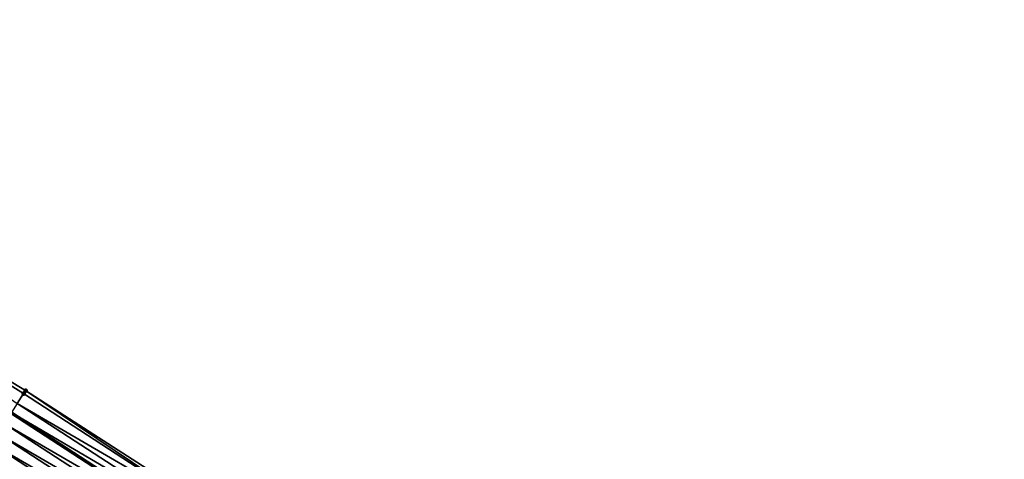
# Model space of a CAD drawing. Header units: feet. Extents: x 2017353 to 2024169, y 808050 to 818690.
# Tile 259 of 305: x 2021912 to 2021995, y 814706 to 814743. Entities that reach past the tile are written whole.
import ezdxf

# ---------------------------------------------------------------- set-up
doc = ezdxf.new("R2010")
doc.units = ezdxf.units.FT
doc.header["$MEASUREMENT"] = 0
for name, color, linetype, lineweight in [('EP_Travel Lane', 172, 'Continuous', 53), ('SB-Road Shots', 141, 'Continuous', 100), ('SB-Road X-Section', 40, 'Continuous', 13)]:
    doc.layers.add(name, color=color, linetype=linetype, lineweight=lineweight)
doc.layers.add('I-77-MM15-17_SB-Surface-BORDER', color=7, linetype='Continuous')
doc.layers.add('I-77-MM15-17_SB-Surface-TIN', color=7, linetype='Continuous')

msp = doc.modelspace()

# ---------------------------------------------------------------- linework, layer by layer
at = {"layer": 'EP_Travel Lane'}
msp.add_polyline3d([(2021860.948227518, 814742.7095205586, 256.2100807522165), (2021877.70640577, 814731.8157783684, 256.910039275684), (2021894.464763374, 814720.9219195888, 257.6038000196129), (2021911.223545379, 814710.027784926, 258.2828985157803), (2021927.982103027, 814699.1337961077, 258.9697497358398), (2021944.741076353, 814688.239537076, 259.6422387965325), (2021961.499800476, 814677.3454400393, 260.3233353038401), (2021978.257871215, 814666.451767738, 261.0270084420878), (2021995.026210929, 814655.5683557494, 261.74579730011), (2022011.794004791, 814644.6896968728, 262.4509951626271), (2022028.561897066, 814633.8109741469, 263.1527180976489), (2022045.329913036, 814622.93217117, 263.8500747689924), (2022062.097186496, 814612.0538499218, 264.57364104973), (2022078.865043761, 814601.1751499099, 265.2765987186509)], dxfattribs=at)
at = {"layer": 'I-77-MM15-17_SB-Surface-BORDER', "color": 3, "linetype": 'Continuous', "lineweight": -3}
msp.add_polyline3d([(2021861.261463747, 814743.1919134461, 256.2184843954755), (2021878.427498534, 814732.9264164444, 256.9315051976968), (2021895.305228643, 814722.2158733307, 257.6202355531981), (2021912.425129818, 814711.8778614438, 258.308844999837), (2021929.22706991, 814701.0504630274, 258.9933896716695), (2021945.949390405, 814690.099516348, 259.6610870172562), (2021962.679014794, 814679.160783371, 260.3442206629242), (2021979.48793802, 814668.3455343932, 261.0509792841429), (2021996.264365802, 814657.4733759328, 261.7676564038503), (2022013.020334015, 814646.576931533, 262.4792551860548), (2022029.733063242, 814635.6133276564, 263.1798830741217), (2022046.407118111, 814624.5896652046, 263.8708777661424), (2022063.024056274, 814613.4797978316, 264.5879015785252), (2022079.949997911, 814602.8449574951, 265.3038489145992)], dxfattribs=at)
at = {"layer": 'I-77-MM15-17_SB-Surface-TIN', "color": 128, "linetype": 'Continuous', "lineweight": -3}
for points in [[(2021911.711440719, 814710.7789770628, 258.29313262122), (2021912.256187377, 814711.6175777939, 258.3026171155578), (2021895.305228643, 814722.2158733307, 257.6202355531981)], [(2021912.256187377, 814711.6175777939, 258.3026171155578), (2021912.425129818, 814711.8778614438, 258.308844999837), (2021895.305228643, 814722.2158733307, 257.6202355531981)], [(2021929.014824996, 814700.7235301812, 258.9865979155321), (2021912.256187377, 814711.6175777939, 258.3026171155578), (2021911.711440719, 814710.7789770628, 258.29313262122)], [(2021929.014824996, 814700.7235301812, 258.9865979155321), (2021912.425129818, 814711.8778614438, 258.308844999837), (2021912.256187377, 814711.6175777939, 258.3026171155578)], [(2021929.014824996, 814700.7235301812, 258.9865979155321), (2021929.22706991, 814701.0504630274, 258.9933896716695), (2021912.425129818, 814711.8778614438, 258.308844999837)], [(2021928.470274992, 814699.8848016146, 258.9703188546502), (2021911.711440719, 814710.7789770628, 258.29313262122), (2021911.223545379, 814710.027784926, 258.2828985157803)], [(2021928.470274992, 814699.8848016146, 258.9703188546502), (2021929.014824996, 814700.7235301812, 258.9865979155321), (2021911.711440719, 814710.7789770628, 258.29313262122)], [(2021927.925272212, 814699.0463673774, 258.9696834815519), (2021911.166750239, 814709.9403398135, 258.2817071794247), (2021910.622366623, 814709.1015030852, 258.2596793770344)], [(2021911.166750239, 814709.9403398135, 258.2817071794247), (2021927.982103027, 814699.1337961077, 258.9697497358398), (2021911.223545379, 814710.027784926, 258.2828985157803)], [(2021927.925272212, 814699.0463673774, 258.9696834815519), (2021927.982103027, 814699.1337961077, 258.9697497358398), (2021911.166750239, 814709.9403398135, 258.2817071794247)], [(2021928.470274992, 814699.8848016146, 258.9703188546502), (2021911.223545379, 814710.027784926, 258.2828985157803), (2021927.982103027, 814699.1337961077, 258.9697497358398)], [(2021927.380828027, 814698.2075700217, 258.9497482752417), (2021910.622366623, 814709.1015030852, 258.2596793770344), (2021910.07824011, 814708.2624992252, 258.2287684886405)], [(2021927.380828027, 814698.2075700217, 258.9497482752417), (2021927.925272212, 814699.0463673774, 258.9696834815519), (2021910.622366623, 814709.1015030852, 258.2596793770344)], [(2021926.836663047, 814697.368591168, 258.9201663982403), (2021910.07824011, 814708.2624992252, 258.2287684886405), (2021909.534061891, 814707.4235289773, 258.1996440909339)], [(2021926.836663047, 814697.368591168, 258.9201663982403), (2021927.380828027, 814698.2075700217, 258.9497482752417), (2021910.07824011, 814708.2624992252, 258.2287684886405)], [(2021926.292509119, 814696.5296051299, 258.8902026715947), (2021909.534061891, 814707.4235289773, 258.1996440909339), (2021908.989873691, 814706.5845652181, 258.170864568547)], [(2021926.292509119, 814696.5296051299, 258.8902026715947), (2021926.836663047, 814697.368591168, 258.9201663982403), (2021909.534061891, 814707.4235289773, 258.1996440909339)], [(2021925.748233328, 814695.6906983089, 258.8644493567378), (2021908.989873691, 814706.5845652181, 258.170864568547), (2021908.445607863, 814705.7456519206, 258.1447670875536)], [(2021925.748233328, 814695.6906983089, 258.8644493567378), (2021926.292509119, 814696.5296051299, 258.8902026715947), (2021908.989873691, 814706.5845652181, 258.170864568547)]]:
    msp.add_3dface(points, dxfattribs=at)
at = {"layer": 'SB-Road Shots', "lineweight": 100}
for p in [(2021912.256187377, 814711.6175777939, 258.3026171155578), (2021912.425129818, 814711.8778614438, 258.308844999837)]:
    msp.add_point(p, dxfattribs=at)
at = {"layer": 'SB-Road X-Section', "extrusion": (0.8379231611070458, -0.5446967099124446, 0.03450029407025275), "elevation": 1250445.283079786, "flags": 128}
msp.add_lwpolyline([(1785057.664650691, -42907.96478109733), (1785057.354345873, -42907.97101269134), (1785056.354345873, -42907.98050283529), (1785055.354345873, -42907.99193508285), (1785054.354345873, -42908.01397600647), (1785053.354345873, -42908.04490530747), (1785052.354345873, -42908.0740470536), (1785051.354345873, -42908.10284371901), (1785050.354345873, -42908.1289567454), (1785049.354345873, -42908.15306031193), (1785048.354345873, -42908.17863198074), (1785047.354345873, -42908.20445977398), (1785046.354345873, -42908.22763778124), (1785045.354345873, -42908.25394494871), (1785044.482460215, -42908.27917283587), (1785044.354345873, -42908.28303260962), (1785043.354345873, -42908.31981671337), (1785042.354345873, -42908.34885995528), (1785041.354345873, -42908.37875035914), (1785040.354345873, -42908.41046045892), (1785039.354345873, -42908.43976064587), (1785038.354345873, -42908.46680592), (1785037.354345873, -42908.4933929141), (1785036.354345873, -42908.52082267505), (1785035.354345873, -42908.55181047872), (1785034.354345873, -42908.57763495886), (1785033.354345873, -42908.60598141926), (1785032.354345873, -42908.63527766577), (1785031.354345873, -42908.66744359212), (1785030.762460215, -42908.69160718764), (1785030.354345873, -42908.71043206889), (1785029.354345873, -42908.75491209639), (1785028.354345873, -42908.79207841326), (1785027.354345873, -42908.83413839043)], dxfattribs=at)

doc.saveas('drawing.dxf')
